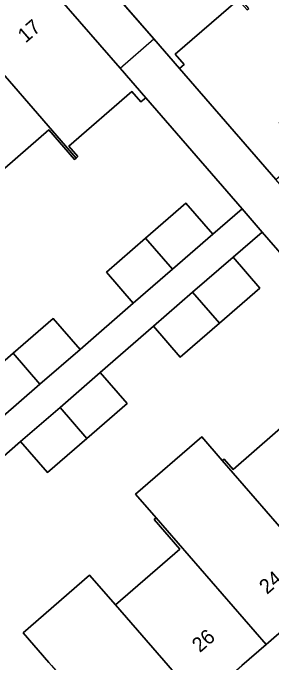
# Model space of a CAD drawing. Extents: x 155887 to 156869, y 383880 to 384678.
# Drawn here: x 156714.12 to 156731.72, y 384250.24 to 384294.53 of the extents above; entities that cross this region are included whole.
import ezdxf

# ---------------------------------------------------------------- set-up
doc = ezdxf.new("R2010")
doc.units = 0
for name, color, linetype in [('IMGEO_Erf', 7, 'Continuous'), ('IMGEO_Pand', 7, 'Continuous'), ('IMGEO_Pand_nummerreeks', 7, 'Continuous'), ('IMGEO_Pand_overbouw', 7, 'Continuous'), ('IMGEO_Voetpad_open', 7, 'Continuous')]:
    doc.layers.add(name, color=color, linetype=linetype)

msp = doc.modelspace()

# ---------------------------------------------------------------- linework, layer by layer
at = {"layer": 'IMGEO_Erf'}
for points in [[(156729.486, 384295.452), (156725.183, 384291.719), (156725.798, 384291.01), (156725.48, 384290.734), (156732.05, 384283.163), (156734.104, 384284.945), (156732.269, 384287.059), (156734.942, 384289.38), (156737.681, 384291.758), (156739.516, 384289.645), (156743.122, 384292.787), (156741.287, 384294.9)], [(156711.434, 384268.978), (156714.123, 384271.313), (156716.861, 384273.691), (156718.697, 384271.577), (156722.327, 384274.73), (156720.492, 384276.843), (156723.165, 384279.164), (156725.919, 384281.556), (156727.754, 384279.442), (156729.741, 384281.166), (156723.171, 384288.738), (156722.847, 384288.456), (156722.23, 384289.164), (156717.938, 384285.435), (156718.555, 384284.726), (156718.43, 384284.617), (156718.32, 384284.522), (156716.556, 384286.55), (156712.141, 384282.713)], [(156737.663, 384272.034), (156731.112, 384279.584), (156729.126, 384277.861), (156730.961, 384275.748), (156728.208, 384273.357), (156725.534, 384271.035), (156723.699, 384273.149), (156720.069, 384269.996), (156721.904, 384267.882), (156719.166, 384265.505), (156716.477, 384263.17), (156714.642, 384265.283), (156711.011, 384262.13)], [(156716.577, 384250.207), (156714.819, 384252.232), (156719.347, 384256.164), (156721.107, 384254.137), (156725.493, 384257.942), (156723.744, 384259.958), (156723.88, 384260.076), (156722.481, 384261.689), (156726.996, 384265.606), (156728.395, 384263.993), (156728.513, 384264.095), (156729.129, 384263.386), (156733.434, 384267.122)], [(156733.554, 384250), (156734.335, 384250.677), (156734.137, 384250.914), (156737.893, 384254.143), (156738.087, 384253.926), (156738.876, 384254.608), (156738.66, 384254.858), (156742.409, 384258.122), (156742.625, 384257.872), (156743.419, 384258.561), (156743.212, 384258.783), (156746.316, 384261.479), (156745.103, 384262.889), (156745.33, 384263.1), (156745.095, 384263.336), (156740.429, 384259.284), (156735.899, 384255.351), (156731.386, 384251.432), (156729.737, 384250)]]:
    msp.add_lwpolyline(points, dxfattribs=at)
at = {"layer": 'IMGEO_Pand'}
for points in [[(156730.208, 384294.834), (156722.699, 384303.485), (156718.274, 384299.641), (156717.965, 384299.373), (156723.724, 384292.753), (156725.48, 384290.734), (156725.798, 384291.01), (156725.183, 384291.719), (156729.486, 384295.452), (156730.102, 384294.742)], [(156718.43, 384284.617), (156718.555, 384284.726), (156717.938, 384285.435), (156722.23, 384289.164), (156722.847, 384288.456), (156723.171, 384288.738), (156721.422, 384290.758), (156715.886, 384297.149), (156716.052, 384297.294), (156715.843, 384297.533), (156715.582, 384297.306), (156710.924, 384293.262)], [(156718.43, 384284.617), (156710.924, 384293.262), (156706.94, 384289.802), (156706.396, 384289.33), (156712.141, 384282.713), (156716.556, 384286.55), (156718.32, 384284.522)], [(156723.165, 384279.164), (156725, 384277.05), (156727.754, 384279.442), (156725.919, 384281.556)], [(156723.165, 384279.164), (156720.492, 384276.843), (156722.327, 384274.73), (156725, 384277.05)], [(156726.373, 384275.47), (156728.208, 384273.357), (156730.961, 384275.748), (156729.126, 384277.861)], [(156726.373, 384275.47), (156723.699, 384273.149), (156725.534, 384271.035), (156728.208, 384273.357)], [(156715.958, 384269.199), (156718.697, 384271.577), (156716.861, 384273.691), (156714.123, 384271.313)], [(156715.958, 384269.199), (156714.123, 384271.313), (156711.434, 384268.978), (156713.269, 384266.865)], [(156719.166, 384265.505), (156721.904, 384267.882), (156720.069, 384269.996), (156717.331, 384267.618)], [(156728.395, 384263.993), (156735.899, 384255.351), (156740.429, 384259.284), (156732.926, 384267.924), (156732.819, 384267.831), (156733.434, 384267.122), (156729.129, 384263.386), (156728.513, 384264.095)], [(156719.166, 384265.505), (156717.331, 384267.618), (156714.642, 384265.283), (156716.477, 384263.17)], [(156728.395, 384263.993), (156726.996, 384265.606), (156722.481, 384261.689), (156723.88, 384260.076), (156731.386, 384251.432), (156735.899, 384255.351)], [(156726.865, 384247.506), (156729.737, 384250), (156731.386, 384251.432), (156723.88, 384260.076), (156723.744, 384259.958), (156725.493, 384257.942), (156721.107, 384254.137), (156724.699, 384250)], [(156721.107, 384254.137), (156719.347, 384256.164), (156714.819, 384252.232), (156716.577, 384250.207), (156716.757, 384250), (156722.336, 384243.574), (156726.865, 384247.506), (156724.699, 384250)]]:
    msp.add_lwpolyline(points, close=True, dxfattribs=at)
at = {"layer": 'IMGEO_Pand_overbouw'}
msp.add_lwpolyline([(156721.422, 384290.758), (156723.724, 384292.753), (156717.977, 384299.359), (156715.843, 384297.533), (156716.052, 384297.294), (156715.886, 384297.149)], close=True, dxfattribs=at)
at = {"layer": 'IMGEO_Voetpad_open'}
msp.add_lwpolyline([(156733.416, 384281.588), (156732.05, 384283.163), (156725.48, 384290.734), (156723.724, 384292.753), (156717.965, 384299.373), (156715.843, 384297.533), (156716.052, 384297.294), (156715.886, 384297.149), (156721.422, 384290.758), (156723.171, 384288.738), (156729.741, 384281.166), (156731.112, 384279.584), (156737.663, 384272.034), (156739.407, 384270.032), (156744.969, 384263.644), (156745.135, 384263.792), (156745.344, 384263.552), (156747.48, 384265.397), (156741.701, 384272.043), (156739.962, 384274.044)], close=True, dxfattribs=at)
msp.add_lwpolyline([(156711.011, 384262.13), (156714.642, 384265.283), (156717.331, 384267.618), (156720.069, 384269.996), (156723.699, 384273.149), (156726.373, 384275.47), (156729.126, 384277.861), (156731.112, 384279.584), (156729.741, 384281.166), (156727.754, 384279.442), (156725, 384277.05), (156722.327, 384274.73), (156718.697, 384271.577), (156715.958, 384269.199), (156713.269, 384266.865)], dxfattribs=at)

# ---------------------------------------------------------------- texts
at = {"layer": 'IMGEO_Pand_nummerreeks'}
for s, rotation, p in [('17', 40.9799, (156714.983, 384292.441)), ('24', 40.9665, (156731.447, 384254.822)), ('26', 40.9685, (156726.864, 384250.844))]:
    msp.add_text(s, height=1, rotation=rotation, dxfattribs=at).set_placement(p)

doc.saveas('drawing.dxf')
